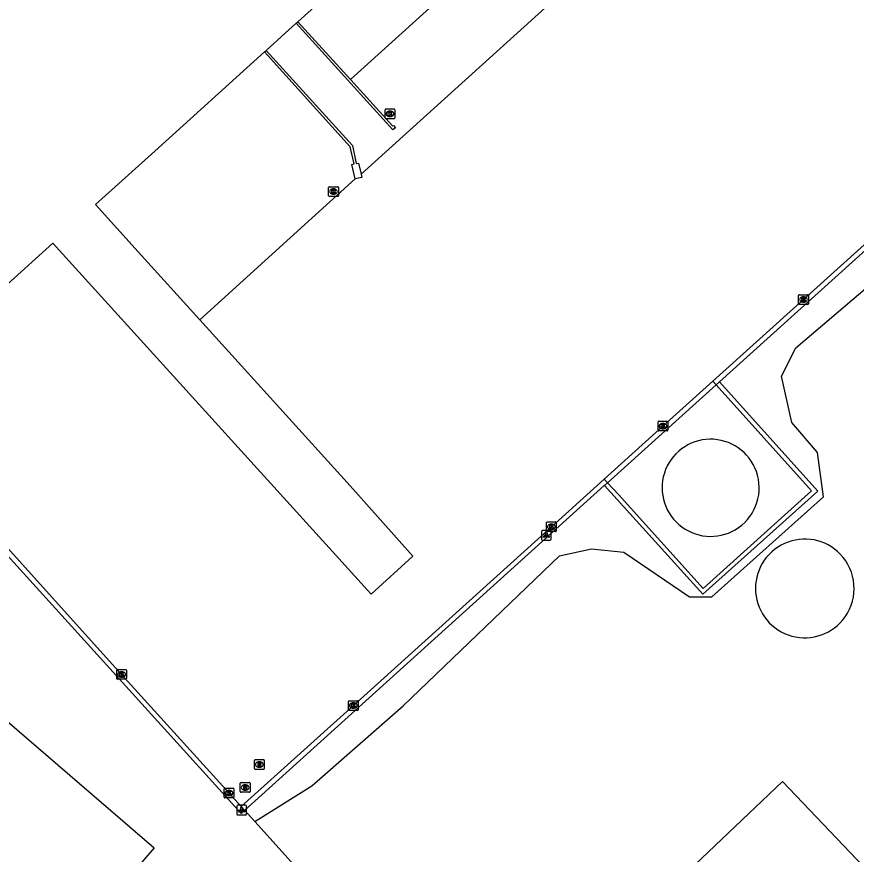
# Model space of a CAD drawing. Extents: x 156141 to 158132, y 385651 to 388399.
# Drawn here: x 156529.9 to 156616.3, y 387389.1 to 387475.2 of the extents above; entities that cross this region are included whole.
import ezdxf

# ---------------------------------------------------------------- set-up
doc = ezdxf.new("R2010")
doc.units = 0
for name, color, linetype in [('IMGEO_Grasland_agrarisch', 7, 'Continuous'), ('IMGEO_Hek', 7, 'Continuous'), ('IMGEO_Kolk', 7, 'Continuous'), ('IMGEO_Lichtpunt', 7, 'Continuous'), ('IMGEO_Lijnafwatering', 7, 'Continuous'), ('IMGEO_Muur', 7, 'Continuous'), ('IMGEO_Opslagtank', 7, 'Continuous'), ('IMGEO_Pand', 7, 'Continuous'), ('IMGEO_Pand_vergunning_verleend', 7, 'Continuous'), ('IMGEO_Rijbaan_lokaal_gesloten', 7, 'Continuous'), ('IMGEO_Rijbaan_lokaal_onverhard', 7, 'Continuous'), ('IMGEO_Rioolput', 7, 'Continuous'), ('IMGEO_Voetpad_open', 7, 'Continuous')]:
    doc.layers.add(name, color=color, linetype=linetype)

msp = doc.modelspace()

# ---------------------------------------------------------------- linework, layer by layer
at = {"layer": 'IMGEO_Grasland_agrarisch'}
msp.add_lwpolyline([(156554.434, 387392.412), (156553.041, 387393.957)], dxfattribs=at)
at = {"layer": 'IMGEO_Hek'}
for points in [[(156646.881, 387477.996), (156638.619, 387470.479), (156638.602, 387470.464), (156602.22, 387437.666), (156601.882, 387437.361), (156590.708, 387427.281), (156590.403, 387427.007), (156590.376, 387426.982), (156553.024, 387393.236), (156505.235, 387445.99), (156463.944, 387491.685), (156532.587, 387555.868), (156577.395, 387597.823), (156580.308, 387599.849), (156603.227, 387615.785)], [(156602.22, 387437.666), (156612.327, 387426.423), (156600.504, 387415.798), (156590.403, 387427.007)]]:
    msp.add_lwpolyline(points, dxfattribs=at)
at = {"layer": 'IMGEO_Kolk'}
for p, q in [((156567.834, 387464.803), (156567.834, 387465.655)), ((156567.909, 387465.729), (156568.761, 387465.729)), ((156568.345, 387464.949), (156568.32, 387464.949)), ((156568.322, 387465.509), (156568.347, 387465.509)), ((156568.835, 387465.655), (156568.835, 387464.803)), ((156568.761, 387464.729), (156567.909, 387464.729)), ((156562.025, 387456.805), (156562.025, 387457.657)), ((156562.1, 387457.731), (156562.952, 387457.731)), ((156562.513, 387457.511), (156562.538, 387457.511)), ((156563.026, 387457.657), (156563.026, 387456.805)), ((156562.952, 387456.731), (156562.1, 387456.731)), ((156562.536, 387456.951), (156562.511, 387456.951)), ((156610.362, 387445.697), (156610.362, 387446.549)), ((156610.437, 387446.623), (156611.289, 387446.623)), ((156610.85, 387446.403), (156610.875, 387446.403)), ((156611.363, 387446.549), (156611.363, 387445.697)), ((156611.289, 387445.623), (156610.437, 387445.623)), ((156610.873, 387445.843), (156610.848, 387445.843)), ((156595.909, 387432.678), (156595.909, 387433.53)), ((156595.984, 387433.604), (156596.836, 387433.604)), ((156596.397, 387433.384), (156596.422, 387433.384)), ((156596.91, 387433.53), (156596.91, 387432.678)), ((156596.836, 387432.604), (156595.984, 387432.604)), ((156596.42, 387432.824), (156596.395, 387432.824)), ((156584.436, 387422.323), (156584.436, 387423.175)), ((156584.511, 387423.249), (156585.363, 387423.249)), ((156584.924, 387423.029), (156584.949, 387423.029)), ((156585.437, 387423.175), (156585.437, 387422.323)), ((156585.363, 387422.249), (156584.511, 387422.249)), ((156584.947, 387422.469), (156584.922, 387422.469)), ((156540.232, 387407.133), (156540.232, 387407.985)), ((156540.307, 387408.059), (156541.159, 387408.059)), ((156541.233, 387407.985), (156541.233, 387407.133)), ((156540.743, 387407.279), (156540.718, 387407.279)), ((156540.72, 387407.839), (156540.745, 387407.839)), ((156541.159, 387407.059), (156540.307, 387407.059)), ((156564.065, 387403.922), (156564.065, 387404.774)), ((156564.14, 387404.848), (156564.992, 387404.848)), ((156564.553, 387404.628), (156564.578, 387404.628)), ((156565.066, 387404.774), (156565.066, 387403.922)), ((156564.992, 387403.848), (156564.14, 387403.848)), ((156564.576, 387404.068), (156564.551, 387404.068)), ((156551.282, 387394.927), (156551.282, 387395.779)), ((156551.357, 387395.853), (156552.209, 387395.853)), ((156551.793, 387395.073), (156551.768, 387395.073)), ((156551.77, 387395.633), (156551.795, 387395.633)), ((156552.283, 387395.779), (156552.283, 387394.927)), ((156552.209, 387394.853), (156551.357, 387394.853))]:
    msp.add_line(p, q, dxfattribs=at)
for points in [[(156567.834, 387464.803), (156567.834, 387465.655)], [(156567.909, 387465.729), (156568.761, 387465.729)], [(156568.155, 387465.429), (156568.278, 387465.429), (156568.278, 387465.278), (156568.408, 387465.429), (156568.572, 387465.429), (156568.426, 387465.278), (156568.579, 387465.029), (156568.427, 387465.029), (156568.342, 387465.193), (156568.278, 387465.126), (156568.278, 387465.029), (156568.155, 387465.029), (156568.155, 387465.429)], [(156568.835, 387465.655), (156568.835, 387464.803)], [(156568.761, 387464.729), (156567.909, 387464.729)], [(156562.025, 387456.805), (156562.025, 387457.657)], [(156562.1, 387457.731), (156562.952, 387457.731)], [(156562.346, 387457.431), (156562.469, 387457.431), (156562.469, 387457.28), (156562.599, 387457.431), (156562.763, 387457.431), (156562.617, 387457.28), (156562.77, 387457.031), (156562.618, 387457.031), (156562.533, 387457.195), (156562.469, 387457.128), (156562.469, 387457.031), (156562.346, 387457.031), (156562.346, 387457.431)], [(156563.026, 387457.657), (156563.026, 387456.805)], [(156562.952, 387456.731), (156562.1, 387456.731)], [(156610.362, 387445.697), (156610.362, 387446.549)], [(156610.437, 387446.623), (156611.289, 387446.623)], [(156610.683, 387446.323), (156610.806, 387446.323), (156610.806, 387446.172), (156610.936, 387446.323), (156611.1, 387446.323), (156610.954, 387446.172), (156611.107, 387445.923), (156610.955, 387445.923), (156610.87, 387446.087), (156610.806, 387446.02), (156610.806, 387445.923), (156610.683, 387445.923), (156610.683, 387446.323)], [(156611.363, 387446.549), (156611.363, 387445.697)], [(156611.289, 387445.623), (156610.437, 387445.623)], [(156595.909, 387432.678), (156595.909, 387433.53)], [(156595.984, 387433.604), (156596.836, 387433.604)], [(156596.23, 387433.304), (156596.353, 387433.304), (156596.353, 387433.153), (156596.483, 387433.304), (156596.647, 387433.304), (156596.501, 387433.153), (156596.654, 387432.904), (156596.502, 387432.904), (156596.417, 387433.068), (156596.353, 387433.001), (156596.353, 387432.904), (156596.23, 387432.904), (156596.23, 387433.304)], [(156596.91, 387433.53), (156596.91, 387432.678)], [(156596.836, 387432.604), (156595.984, 387432.604)], [(156584.436, 387422.323), (156584.436, 387423.175)], [(156584.511, 387423.249), (156585.363, 387423.249)], [(156584.757, 387422.949), (156584.88, 387422.949), (156584.88, 387422.798), (156585.01, 387422.949), (156585.174, 387422.949), (156585.028, 387422.798), (156585.181, 387422.549), (156585.029, 387422.549), (156584.944, 387422.713), (156584.88, 387422.646), (156584.88, 387422.549), (156584.757, 387422.549), (156584.757, 387422.949)], [(156585.437, 387423.175), (156585.437, 387422.323)], [(156585.363, 387422.249), (156584.511, 387422.249)], [(156540.232, 387407.133), (156540.232, 387407.985)], [(156540.307, 387408.059), (156541.159, 387408.059)], [(156541.233, 387407.985), (156541.233, 387407.133)], [(156540.553, 387407.759), (156540.676, 387407.759), (156540.676, 387407.608), (156540.806, 387407.759), (156540.97, 387407.759), (156540.824, 387407.608), (156540.977, 387407.359), (156540.825, 387407.359), (156540.74, 387407.523), (156540.676, 387407.456), (156540.676, 387407.359), (156540.553, 387407.359), (156540.553, 387407.759)], [(156541.159, 387407.059), (156540.307, 387407.059)], [(156564.065, 387403.922), (156564.065, 387404.774)], [(156564.14, 387404.848), (156564.992, 387404.848)], [(156564.386, 387404.548), (156564.509, 387404.548), (156564.509, 387404.397), (156564.639, 387404.548), (156564.803, 387404.548), (156564.657, 387404.397), (156564.81, 387404.148), (156564.658, 387404.148), (156564.573, 387404.312), (156564.509, 387404.245), (156564.509, 387404.148), (156564.386, 387404.148), (156564.386, 387404.548)], [(156565.066, 387404.774), (156565.066, 387403.922)], [(156564.992, 387403.848), (156564.14, 387403.848)], [(156551.282, 387394.927), (156551.282, 387395.779)], [(156551.357, 387395.853), (156552.209, 387395.853)], [(156551.603, 387395.553), (156551.726, 387395.553), (156551.726, 387395.402), (156551.856, 387395.553), (156552.02, 387395.553), (156551.874, 387395.402), (156552.027, 387395.153), (156551.875, 387395.153), (156551.79, 387395.317), (156551.726, 387395.25), (156551.726, 387395.153), (156551.603, 387395.153), (156551.603, 387395.553)], [(156552.283, 387395.779), (156552.283, 387394.927)], [(156552.209, 387394.853), (156551.357, 387394.853)]]:
    msp.add_lwpolyline(points, dxfattribs=at)
for centre, start, end in [((156567.911, 387465.653), 91.55205, 178.44795), ((156567.911, 387465.653), 91.55205, 178.44795), ((156568.759, 387465.653), 1.55205, 88.44795), ((156568.759, 387465.653), 1.55205, 88.44795), ((156567.911, 387464.805), 181.55205, 268.44795), ((156567.911, 387464.805), 181.55205, 268.44795), ((156568.759, 387464.805), 271.55205, 358.44795), ((156568.759, 387464.805), 271.55205, 358.44795), ((156562.102, 387457.655), 91.55205, 178.44795), ((156562.102, 387457.655), 91.55205, 178.44795), ((156562.95, 387457.655), 1.55205, 88.44795), ((156562.95, 387457.655), 1.55205, 88.44795), ((156562.102, 387456.807), 181.55205, 268.44795), ((156562.102, 387456.807), 181.55205, 268.44795), ((156562.95, 387456.807), 271.55205, 358.44795), ((156562.95, 387456.807), 271.55205, 358.44795), ((156610.439, 387446.547), 91.55205, 178.44795), ((156610.439, 387446.547), 91.55205, 178.44795), ((156611.287, 387446.547), 1.55205, 88.44795), ((156611.287, 387446.547), 1.55205, 88.44795), ((156610.439, 387445.699), 181.55205, 268.44795), ((156610.439, 387445.699), 181.55205, 268.44795), ((156611.287, 387445.699), 271.55205, 358.44795), ((156611.287, 387445.699), 271.55205, 358.44795), ((156595.986, 387433.528), 91.55205, 178.44795), ((156595.986, 387433.528), 91.55205, 178.44795), ((156596.834, 387433.528), 1.55205, 88.44795), ((156596.834, 387433.528), 1.55205, 88.44795), ((156595.986, 387432.68), 181.55205, 268.44795), ((156595.986, 387432.68), 181.55205, 268.44795), ((156596.834, 387432.68), 271.55205, 358.44795), ((156596.834, 387432.68), 271.55205, 358.44795), ((156584.513, 387423.173), 91.55205, 178.44795), ((156584.513, 387423.173), 91.55205, 178.44795), ((156585.361, 387423.173), 1.55205, 88.44795), ((156585.361, 387423.173), 1.55205, 88.44795), ((156584.513, 387422.325), 181.55205, 268.44795), ((156584.513, 387422.325), 181.55205, 268.44795), ((156585.361, 387422.325), 271.55205, 358.44795), ((156585.361, 387422.325), 271.55205, 358.44795), ((156540.309, 387407.983), 91.55205, 178.44795), ((156540.309, 387407.983), 91.55205, 178.44795), ((156541.157, 387407.983), 1.55205, 88.44795), ((156541.157, 387407.983), 1.55205, 88.44795), ((156540.309, 387407.135), 181.55205, 268.44795), ((156540.309, 387407.135), 181.55205, 268.44795), ((156541.157, 387407.135), 271.55205, 358.44795), ((156541.157, 387407.135), 271.55205, 358.44795), ((156564.142, 387404.772), 91.55205, 178.44795), ((156564.142, 387404.772), 91.55205, 178.44795), ((156564.99, 387404.772), 1.55205, 88.44795), ((156564.99, 387404.772), 1.55205, 88.44795), ((156564.142, 387403.924), 181.55205, 268.44795), ((156564.142, 387403.924), 181.55205, 268.44795), ((156564.99, 387403.924), 271.55205, 358.44795), ((156564.99, 387403.924), 271.55205, 358.44795), ((156551.359, 387395.777), 91.55205, 178.44795), ((156551.359, 387395.777), 91.55205, 178.44795), ((156552.207, 387395.777), 1.55205, 88.44795), ((156552.207, 387395.777), 1.55205, 88.44795), ((156551.359, 387394.929), 181.55205, 268.44795), ((156551.359, 387394.929), 181.55205, 268.44795), ((156552.207, 387394.929), 271.55205, 358.44795), ((156552.207, 387394.929), 271.55205, 358.44795)]:
    msp.add_arc(centre, 0.0765, start, end, dxfattribs=at)
for centre, major_axis, ratio, start_param, end_param in [((156568.321, 387465.229), (-0.387, 0.002), 0.722429, 4.712389, 7.853982), ((156568.346, 387465.229), (-0.39, 0.002), 0.717154, 1.570796, 4.712389), ((156562.512, 387457.231), (-0.387, 0.002), 0.722429, 4.712389, 7.853982), ((156562.537, 387457.231), (-0.39, 0.002), 0.717154, 1.570796, 4.712389), ((156610.849, 387446.123), (-0.387, 0.002), 0.722429, 4.712389, 7.853982), ((156610.874, 387446.123), (-0.39, 0.002), 0.717154, 1.570796, 4.712389), ((156596.396, 387433.104), (-0.387, 0.002), 0.722429, 4.712389, 7.853982), ((156596.421, 387433.104), (-0.39, 0.002), 0.717154, 1.570796, 4.712389), ((156584.923, 387422.749), (-0.387, 0.002), 0.722429, 4.712389, 7.853982), ((156584.948, 387422.749), (-0.39, 0.002), 0.717154, 1.570796, 4.712389), ((156540.719, 387407.559), (-0.387, 0.002), 0.722429, 4.712389, 7.853982), ((156540.744, 387407.559), (-0.39, 0.002), 0.717154, 1.570796, 4.712389), ((156564.552, 387404.348), (-0.387, 0.002), 0.722429, 4.712389, 7.853982), ((156564.577, 387404.348), (-0.39, 0.002), 0.717154, 1.570796, 4.712389), ((156551.769, 387395.353), (-0.387, 0.002), 0.722429, 4.712389, 7.853982), ((156551.794, 387395.353), (-0.39, 0.002), 0.717154, 1.570796, 4.712389)]:
    msp.add_ellipse(centre, major_axis=major_axis, ratio=ratio, start_param=start_param, end_param=end_param, dxfattribs=at)
at = {"layer": 'IMGEO_Lichtpunt'}
for p, q in [((156583.915, 387422.264), (156583.915, 387421.457)), ((156583.915, 387422.264), (156583.915, 387421.457)), ((156584.817, 387422.359), (156584.009, 387422.359)), ((156584.817, 387422.359), (156584.009, 387422.359)), ((156584.911, 387421.457), (156584.911, 387422.264)), ((156584.911, 387421.457), (156584.911, 387422.264)), ((156584.009, 387421.363), (156584.817, 387421.363)), ((156584.009, 387421.363), (156584.817, 387421.363)), ((156552.572, 387393.997), (156552.572, 387393.19)), ((156552.572, 387393.997), (156552.572, 387393.19)), ((156553.474, 387394.092), (156552.666, 387394.092)), ((156553.474, 387394.092), (156552.666, 387394.092)), ((156553.568, 387393.19), (156553.568, 387393.997)), ((156553.568, 387393.19), (156553.568, 387393.997)), ((156552.666, 387393.096), (156553.474, 387393.096)), ((156552.666, 387393.096), (156553.474, 387393.096))]:
    msp.add_line(p, q, dxfattribs=at)
for points in [[(156584.289, 387421.928), (156584.328, 387421.9), (156584.14, 387421.638), (156584.102, 387421.665), (156584.289, 387421.928)], [(156584.391, 387421.88), (156584.438, 387421.88), (156584.438, 387421.558), (156584.391, 387421.558), (156584.391, 387421.88)], [(156584.501, 387421.9), (156584.539, 387421.927), (156584.726, 387421.665), (156584.687, 387421.637), (156584.501, 387421.9)], [(156552.946, 387393.661), (156552.985, 387393.633), (156552.797, 387393.371), (156552.759, 387393.398), (156552.946, 387393.661)], [(156553.048, 387393.613), (156553.095, 387393.613), (156553.095, 387393.291), (156553.048, 387393.291), (156553.048, 387393.613)], [(156553.158, 387393.633), (156553.196, 387393.66), (156553.383, 387393.398), (156553.344, 387393.37), (156553.158, 387393.633)]]:
    msp.add_lwpolyline(points, dxfattribs=at)
for centre in [(156584.414, 387422.062), (156553.071, 387393.795)]:
    msp.add_circle(centre, 0.0994, dxfattribs=at)
for centre, start, end in [((156584.009, 387422.264), 90, 180), ((156584.009, 387422.264), 90, 180), ((156584.817, 387422.264), 0, 90), ((156584.817, 387422.264), 0, 90), ((156584.009, 387421.457), 180, 270), ((156584.009, 387421.457), 180, 270), ((156584.817, 387421.457), 270, 0), ((156584.817, 387421.457), 270, 360), ((156552.666, 387393.997), 90, 180), ((156552.666, 387393.997), 90, 180), ((156553.474, 387393.997), 0, 90), ((156553.474, 387393.997), 0, 90), ((156552.666, 387393.19), 180, 270), ((156552.666, 387393.19), 180, 270), ((156553.474, 387393.19), 270, 0), ((156553.474, 387393.19), 270, 360)]:
    msp.add_arc(centre, 0.0946, start, end, dxfattribs=at)
at = {"layer": 'IMGEO_Lijnafwatering'}
msp.add_lwpolyline([(156577.754, 387480.977), (156564.256, 387468.767)], dxfattribs=at)
at = {"layer": 'IMGEO_Muur'}
for points in [[(156558.86, 387474.707), (156564.256, 387468.767), (156568.588, 387463.998), (156568.696, 387464.046), (156568.894, 387463.806), (156568.614, 387463.599), (156558.683, 387474.547)], [(156564.736, 387458.529), (156564.408, 387460.018), (156564.637, 387460.074), (156564.247, 387461.821), (156555.424, 387471.602)], [(156555.594, 387471.756), (156564.471, 387461.957), (156564.852, 387460.121), (156565.111, 387460.159), (156565.353, 387459.008)], [(156565.353, 387459.008), (156565.423, 387458.674), (156564.736, 387458.529)]]:
    msp.add_lwpolyline(points, dxfattribs=at)
at = {"layer": 'IMGEO_Opslagtank'}
for centre, radius, start, end in [((156601.311, 387426.757), 4.997, 19.70211, 304.97554), ((156601.311, 387426.757), 4.996, 304.97149, 19.70617), ((156610.995, 387416.401), 5.075, 44.06999, 324.96264), ((156610.995, 387416.401), 5.075, 324.96206, 44.07057)]:
    msp.add_arc(centre, radius, start, end, dxfattribs=at)
at = {"layer": 'IMGEO_Pand'}
for points in [[(156558.86, 387474.707), (156575.863, 387490.071), (156607.107, 387518.351), (156639.913, 387548.012)], [(156555.594, 387471.756), (156558.683, 387474.547)], [(156558.683, 387474.547), (156558.86, 387474.707)], [(156548.789, 387444.036), (156542.444, 387451.043), (156538.046, 387455.9), (156544.134, 387461.401), (156555.424, 387471.602)], [(156555.424, 387471.602), (156555.594, 387471.756)], [(156526.81, 387450.064), (156528.959, 387447.682), (156533.664, 387451.928), (156564.051, 387418.371), (156566.019, 387416.227), (156566.399, 387415.827), (156570.671, 387419.706), (156564.252, 387426.958), (156548.789, 387444.036)], [(156617.74, 387387.05), (156608.719, 387396.54), (156577.468, 387366.855)]]:
    msp.add_lwpolyline(points, dxfattribs=at)
at = {"layer": 'IMGEO_Pand_vergunning_verleend'}
msp.add_lwpolyline([(156421.574, 387404.419), (156466.483, 387456.553), (156544.064, 387389.723), (156499.154, 387337.589), (156421.574, 387404.419)], dxfattribs=at)
at = {"layer": 'IMGEO_Rijbaan_lokaal_gesloten'}
for points in [[(156565.353, 387459.008), (156603.891, 387493.905), (156650.106, 387535.692), (156650.609, 387536.166)], [(156553.041, 387393.957), (156552.137, 387394.96), (156551.783, 387395.353), (156551.487, 387395.68), (156540.733, 387407.559), (156527.687, 387421.99), (156516.643, 387434.183), (156506.282, 387445.653), (156494.568, 387458.596), (156480.17, 387474.529), (156466.435, 387489.763)], [(156638.286, 387470.848), (156626.802, 387460.485), (156610.863, 387446.123), (156601.548, 387437.732)], [(156548.789, 387444.036), (156564.736, 387458.529)], [(156601.548, 387437.732), (156596.41, 387433.104), (156590.371, 387427.654)], [(156590.371, 387427.654), (156584.937, 387422.749), (156564.566, 387404.348), (156553.041, 387393.957)]]:
    msp.add_lwpolyline(points, dxfattribs=at)
at = {"layer": 'IMGEO_Rijbaan_lokaal_onverhard'}
for points in [[(156554.434, 387392.412), (156560.291, 387396.097), (156569.677, 387404.319), (156585.778, 387419.766), (156589.056, 387420.472), (156592.4, 387420.151), (156599.151, 387415.526), (156601.422, 387415.526), (156612.93, 387425.826), (156612.287, 387430.387), (156609.646, 387433.488), (156608.61, 387438.248), (156610.06, 387441.146), (156625.494, 387454.288), (156636.844, 387463.954), (156640.641, 387463.649), (156657.383, 387445.199), (156660.423, 387441.54), (156665.418, 387441.824), (156673.013, 387448.113), (156687.041, 387461.188), (156699.526, 387472.814), (156730.689, 387500.744)], [(156577.468, 387366.855), (156554.434, 387392.412)]]:
    msp.add_lwpolyline(points, dxfattribs=at)
at = {"layer": 'IMGEO_Rioolput'}
for p, q in [((156554.396, 387397.863), (156554.396, 387398.715)), ((156554.471, 387398.789), (156555.323, 387398.789)), ((156554.884, 387398.569), (156554.909, 387398.569)), ((156555.397, 387398.715), (156555.397, 387397.863)), ((156555.323, 387397.789), (156554.471, 387397.789)), ((156554.907, 387398.009), (156554.882, 387398.009)), ((156552.936, 387395.502), (156552.936, 387396.354)), ((156553.011, 387396.428), (156553.863, 387396.428)), ((156553.424, 387396.208), (156553.449, 387396.208)), ((156553.937, 387396.354), (156553.937, 387395.502)), ((156553.863, 387395.428), (156553.011, 387395.428)), ((156553.447, 387395.648), (156553.422, 387395.648))]:
    msp.add_line(p, q, dxfattribs=at)
for points in [[(156554.396, 387397.863), (156554.396, 387398.715)], [(156554.471, 387398.789), (156555.323, 387398.789)], [(156554.985, 387398.487), (156554.733, 387398.489), (156554.733, 387398.089)], [(156555.397, 387398.715), (156555.397, 387397.863)], [(156555.323, 387397.789), (156554.471, 387397.789)], [(156554.733, 387398.089), (156554.857, 387398.089), (156554.857, 387398.251), (156554.868, 387398.251)], [(156554.911, 387398.408), (156554.857, 387398.408), (156554.857, 387398.327)], [(156554.857, 387398.327), (156554.909, 387398.327)], [(156554.915, 387398.222), (156554.986, 387398.089), (156555.126, 387398.089), (156555.061, 387398.215)], [(156552.936, 387395.502), (156552.936, 387396.354)], [(156553.011, 387396.428), (156553.863, 387396.428)], [(156553.525, 387396.126), (156553.273, 387396.128), (156553.273, 387395.728)], [(156553.273, 387395.728), (156553.397, 387395.728), (156553.397, 387395.89), (156553.408, 387395.89)], [(156553.451, 387396.047), (156553.397, 387396.047), (156553.397, 387395.966)], [(156553.397, 387395.966), (156553.449, 387395.966)], [(156553.937, 387396.354), (156553.937, 387395.502)], [(156553.863, 387395.428), (156553.011, 387395.428)], [(156553.455, 387395.861), (156553.526, 387395.728), (156553.666, 387395.728), (156553.601, 387395.854)]]:
    msp.add_lwpolyline(points, dxfattribs=at)
for centre, radius, start, end in [((156554.473, 387398.713), 0.0765, 91.55205, 178.44795), ((156554.473, 387398.713), 0.0765, 91.55205, 178.44795), ((156554.984, 387398.377), 0.109, 350.36119, 89.41601), ((156555.321, 387398.713), 0.0765, 1.55205, 88.44795), ((156555.321, 387398.713), 0.0765, 1.55205, 88.44795), ((156554.473, 387397.865), 0.0765, 181.55205, 268.44795), ((156554.473, 387397.865), 0.0765, 181.55205, 268.44795), ((156554.867, 387398.198), 0.0533, 26.02933, 88.69889), ((156554.893, 387398.516), 0.19, 274.7715, 282.96867), ((156554.917, 387398.312), 0.0964, 77.00612, 93.18647), ((156554.931, 387398.369), 0.0378, 276.66336, 79.67722), ((156554.982, 387398.377), 0.112, 277.58423, 350.98172), ((156554.966, 387398.162), 0.108, 29.51342, 73.79051), ((156555.321, 387397.865), 0.0765, 271.55205, 358.44795), ((156555.321, 387397.865), 0.0765, 271.55205, 358.44795), ((156553.013, 387396.352), 0.0765, 91.55205, 178.44795), ((156553.013, 387396.352), 0.0765, 91.55205, 178.44795), ((156553.407, 387395.837), 0.0533, 26.02933, 88.69889), ((156553.433, 387396.155), 0.19, 274.7715, 282.96867), ((156553.457, 387395.951), 0.0964, 77.00612, 93.18647), ((156553.471, 387396.008), 0.0378, 276.66336, 79.67722), ((156553.524, 387396.016), 0.109, 350.36119, 89.41601), ((156553.522, 387396.016), 0.112, 277.58423, 350.98172), ((156553.506, 387395.801), 0.108, 29.51342, 73.79051), ((156553.861, 387396.352), 0.0765, 1.55205, 88.44795), ((156553.861, 387396.352), 0.0765, 1.55205, 88.44795), ((156553.013, 387395.504), 0.0765, 181.55205, 268.44795), ((156553.013, 387395.504), 0.0765, 181.55205, 268.44795), ((156553.861, 387395.504), 0.0765, 271.55205, 358.44795), ((156553.861, 387395.504), 0.0765, 271.55205, 358.44795)]:
    msp.add_arc(centre, radius, start, end, dxfattribs=at)
for centre, major_axis, ratio, start_param, end_param in [((156554.883, 387398.289), (-0.387, 0.002), 0.722429, 4.712389, 7.853982), ((156554.908, 387398.289), (-0.39, 0.002), 0.717154, 1.570796, 4.712389), ((156553.423, 387395.928), (-0.387, 0.002), 0.722429, 4.712389, 7.853982), ((156553.448, 387395.928), (-0.39, 0.002), 0.717154, 1.570796, 4.712389)]:
    msp.add_ellipse(centre, major_axis=major_axis, ratio=ratio, start_param=start_param, end_param=end_param, dxfattribs=at)
at = {"layer": 'IMGEO_Voetpad_open'}
msp.add_lwpolyline([(156601.548, 387437.732), (156601.882, 387437.361), (156611.695, 387426.455), (156600.545, 387416.411), (156591.818, 387426.05), (156590.708, 387427.281), (156590.371, 387427.654)], dxfattribs=at)

doc.saveas('drawing.dxf')
